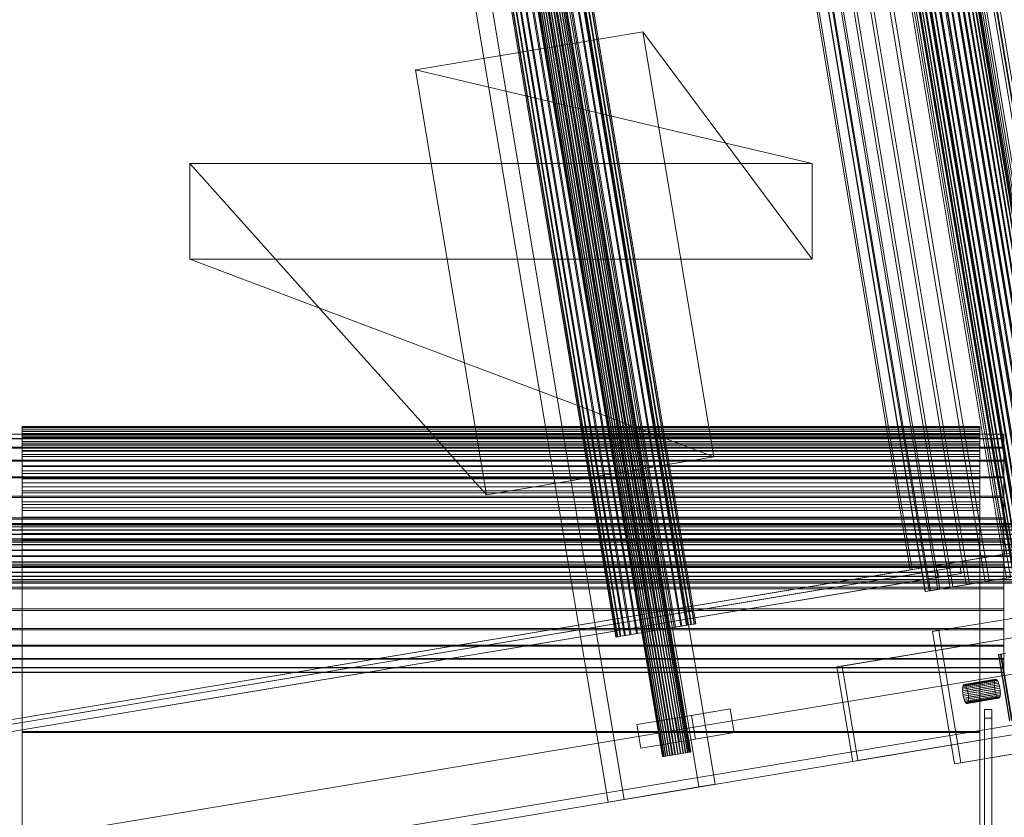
# Model space of a CAD drawing. Header units: millimetres. Extents: x -2233 to 61924, y -68080 to 6847.
# Tile 647 of 656: x 27299 to 27710, y -16310 to -15977. Entities that reach past the tile are written whole.
import ezdxf

# ---------------------------------------------------------------- set-up
doc = ezdxf.new("R2010")
doc.units = ezdxf.units.MM
for name, color, linetype, lineweight in [('superior_C09', 7, 'Continuous', 0), ('superior_C09-C10', 7, 'Continuous', 0), ('superior_C10', 7, 'Continuous', 0)]:
    doc.layers.add(name, color=color, linetype=linetype, lineweight=lineweight)

msp = doc.modelspace()

# ---------------------------------------------------------------- linework, layer by layer
at = {"layer": 'superior_C09'}
for p, q in [((27300, -16147.651), (27300, -16147.018)), ((27300, -16147.018), (27300, -16150.017)), ((27700, -16147.018), (27300, -16147.018)), ((27300, -16147.018), (27300, -16147.291)), ((27300, -16147.291), (27300, -16150.275)), ((27700, -16147.291), (27300, -16147.291)), ((27300, -16147.291), (27300, -16148.466)), ((27300, -16149.18), (27300, -16147.651)), ((27300, -16147.651), (27300, -16150.614)), ((27700, -16147.651), (27300, -16147.651)), ((27700, -16150.017), (27700, -16147.018)), ((27700, -16147.018), (27700, -16147.651)), ((27700, -16147.291), (27700, -16147.018)), ((27700, -16150.275), (27700, -16147.291)), ((27700, -16148.466), (27700, -16147.291)), ((27700, -16150.614), (27700, -16147.651)), ((27700, -16147.651), (27700, -16149.18)), ((27710, -16150.209), (27290, -16150.209)), ((27290, -16150.275), (27710, -16150.275)), ((27710, -16152.057), (27290, -16152.057)), ((27710, -16152.251), (27290, -16152.251)), ((27300, -16148.466), (27300, -16151.383)), ((27700, -16148.466), (27300, -16148.466)), ((27300, -16148.466), (27300, -16150.523)), ((27300, -16151.579), (27300, -16149.18)), ((27300, -16149.18), (27300, -16152.057)), ((27700, -16149.18), (27300, -16149.18)), ((27300, -16150.017), (27300, -16150.614)), ((27300, -16150.017), (27700, -16150.017)), ((27300, -16150.275), (27300, -16150.017)), ((27300, -16150.275), (27700, -16150.275)), ((27300, -16151.383), (27300, -16150.275)), ((27300, -16150.523), (27300, -16153.324)), ((27700, -16150.523), (27300, -16150.523)), ((27300, -16150.523), (27300, -16153.427)), ((27300, -16150.614), (27300, -16152.057)), ((27300, -16150.614), (27700, -16150.614)), ((27300, -16151.383), (27700, -16151.383)), ((27300, -16153.324), (27300, -16151.383)), ((27300, -16154.806), (27300, -16151.579)), ((27300, -16151.579), (27300, -16154.32)), ((27700, -16151.579), (27300, -16151.579)), ((27300, -16152.057), (27300, -16154.32)), ((27300, -16152.057), (27700, -16152.057)), ((27700, -16151.383), (27700, -16148.466)), ((27700, -16150.523), (27700, -16148.466)), ((27700, -16152.057), (27700, -16149.18)), ((27700, -16149.18), (27700, -16151.579)), ((27700, -16150.614), (27700, -16150.017)), ((27700, -16150.017), (27700, -16150.275)), ((27700, -16150.275), (27700, -16151.383)), ((27700, -16153.324), (27700, -16150.523)), ((27700, -16153.427), (27700, -16150.523)), ((27700, -16152.057), (27700, -16150.614)), ((27700, -16151.383), (27700, -16153.324)), ((27700, -16154.32), (27700, -16151.579)), ((27700, -16151.579), (27700, -16154.806)), ((27700, -16154.32), (27700, -16152.057)), ((27710, -16150.209), (27710, -16152.057)), ((27710, -16150.275), (27710, -16150.209)), ((27710, -16152.251), (27710, -16150.275)), ((27710, -16152.057), (27710, -16155.747)), ((27710, -16156.063), (27710, -16152.251)), ((27710, -16155.747), (27290, -16155.747)), ((27710, -16156.063), (27290, -16156.063)), ((27300, -16153.324), (27700, -16153.324)), ((27300, -16156.063), (27300, -16153.324)), ((27300, -16153.427), (27300, -16156.063)), ((27700, -16153.427), (27300, -16153.427)), ((27300, -16153.427), (27300, -16157.127)), ((27300, -16154.32), (27300, -16157.364)), ((27300, -16154.32), (27700, -16154.32)), ((27300, -16158.806), (27300, -16154.806)), ((27300, -16154.806), (27300, -16157.364)), ((27700, -16154.806), (27300, -16154.806)), ((27300, -16156.063), (27700, -16156.063)), ((27300, -16159.554), (27300, -16156.063)), ((27700, -16153.324), (27700, -16156.063)), ((27700, -16156.063), (27700, -16153.427)), ((27700, -16157.127), (27700, -16153.427)), ((27700, -16157.364), (27700, -16154.32)), ((27700, -16157.364), (27700, -16154.806)), ((27700, -16154.806), (27700, -16158.806)), ((27700, -16156.063), (27700, -16159.554)), ((27710, -16155.747), (27710, -16161.138)), ((27710, -16161.563), (27710, -16156.063)), ((27300, -16157.127), (27300, -16159.554)), ((27700, -16157.127), (27300, -16157.127)), ((27300, -16157.127), (27300, -16161.561)), ((27300, -16157.364), (27300, -16161.138)), ((27300, -16157.364), (27700, -16157.364)), ((27300, -16163.511), (27300, -16158.806)), ((27300, -16158.806), (27300, -16161.138)), ((27700, -16158.806), (27300, -16158.806)), ((27300, -16159.554), (27700, -16159.554)), ((27300, -16163.737), (27300, -16159.554)), ((27700, -16159.554), (27700, -16157.127)), ((27700, -16161.561), (27700, -16157.127)), ((27700, -16161.138), (27700, -16157.364)), ((27700, -16161.138), (27700, -16158.806)), ((27700, -16158.806), (27700, -16163.511)), ((27700, -16159.554), (27700, -16163.737)), ((27710, -16161.138), (27290, -16161.138)), ((27710, -16161.563), (27290, -16161.563)), ((27300, -16161.138), (27300, -16165.577)), ((27300, -16161.138), (27700, -16161.138)), ((27300, -16161.561), (27300, -16163.737)), ((27700, -16161.561), (27300, -16161.561)), ((27300, -16161.561), (27300, -16166.652)), ((27300, -16168.841), (27300, -16163.511)), ((27300, -16163.511), (27300, -16165.577)), ((27700, -16163.511), (27300, -16163.511)), ((27300, -16163.737), (27700, -16163.737)), ((27300, -16168.54), (27300, -16163.737)), ((27700, -16165.577), (27700, -16161.138)), ((27700, -16163.737), (27700, -16161.561)), ((27700, -16166.652), (27700, -16161.561)), ((27700, -16165.577), (27700, -16163.511)), ((27700, -16163.511), (27700, -16168.841)), ((27700, -16163.737), (27700, -16168.54)), ((27710, -16161.138), (27710, -16168.022)), ((27710, -16168.54), (27710, -16161.563)), ((27710, -16168.022), (27290, -16168.022)), ((27710, -16168.54), (27290, -16168.54)), ((27300, -16165.577), (27300, -16170.604)), ((27300, -16165.577), (27700, -16165.577)), ((27300, -16166.652), (27300, -16168.54)), ((27700, -16166.652), (27300, -16166.652)), ((27300, -16166.652), (27300, -16172.315)), ((27300, -16168.54), (27700, -16168.54)), ((27300, -16173.882), (27300, -16168.54)), ((27300, -16174.703), (27300, -16168.841)), ((27300, -16168.841), (27300, -16170.604)), ((27700, -16168.841), (27300, -16168.841)), ((27700, -16170.604), (27700, -16165.577)), ((27700, -16168.54), (27700, -16166.652)), ((27700, -16172.315), (27700, -16166.652)), ((27700, -16168.54), (27700, -16173.882)), ((27700, -16170.604), (27700, -16168.841)), ((27700, -16168.841), (27700, -16174.703)), ((27710, -16168.022), (27710, -16176.135)), ((27710, -16176.726), (27710, -16168.54)), ((27300, -16170.604), (27300, -16176.135)), ((27300, -16170.604), (27700, -16170.604)), ((27300, -16172.315), (27300, -16173.882)), ((27700, -16172.315), (27300, -16172.315)), ((27300, -16172.315), (27300, -16178.451)), ((27700, -16176.135), (27700, -16170.604)), ((27700, -16173.882), (27700, -16172.315)), ((27700, -16178.451), (27700, -16172.315)), ((27710, -16176.135), (27290, -16176.135)), ((27710, -16176.726), (27290, -16176.726)), ((27300, -16173.882), (27700, -16173.882)), ((27300, -16179.67), (27300, -16173.882)), ((27300, -16180.999), (27300, -16174.703)), ((27300, -16174.703), (27300, -16176.135)), ((27700, -16174.703), (27300, -16174.703)), ((27300, -16176.135), (27300, -16182.074)), ((27300, -16176.135), (27700, -16176.135)), ((27700, -16173.882), (27700, -16179.67)), ((27700, -16176.135), (27700, -16174.703)), ((27700, -16174.703), (27700, -16180.999)), ((27700, -16182.074), (27700, -16176.135)), ((27710, -16176.135), (27710, -16185.165)), ((27710, -16185.807), (27710, -16176.726)), ((27300, -16178.451), (27300, -16179.67)), ((27700, -16178.451), (27300, -16178.451)), ((27300, -16178.451), (27300, -16184.955)), ((27300, -16179.67), (27700, -16179.67)), ((27300, -16185.807), (27300, -16179.67)), ((27300, -16187.619), (27300, -16180.999)), ((27300, -16180.999), (27300, -16182.074)), ((27700, -16180.999), (27300, -16180.999)), ((27700, -16179.67), (27700, -16178.451)), ((27700, -16184.955), (27700, -16178.451)), ((27700, -16179.67), (27700, -16185.807)), ((27700, -16182.074), (27700, -16180.999)), ((27700, -16180.999), (27700, -16187.619)), ((27710, -16185.165), (27290, -16185.165)), ((27300, -16182.074), (27300, -16188.32)), ((27300, -16182.074), (27700, -16182.074)), ((27300, -16184.955), (27300, -16185.807)), ((27700, -16184.955), (27300, -16184.955)), ((27300, -16184.955), (27300, -16191.717)), ((27700, -16188.32), (27700, -16182.074)), ((27700, -16185.807), (27700, -16184.955)), ((27700, -16191.717), (27700, -16184.955)), ((27710, -16185.165), (27710, -16194.766)), ((27805, -16187.552), (27195, -16187.552)), ((27195, -16187.569), (27805, -16187.569)), ((27805, -16188.014), (27195, -16188.014)), ((27805, -16188.063), (27195, -16188.063)), ((27805, -16188.937), (27195, -16188.937)), ((27805, -16189.016), (27195, -16189.016)), ((27710, -16185.807), (27290, -16185.807)), ((27300, -16185.807), (27700, -16185.807)), ((27300, -16192.186), (27300, -16185.807)), ((27300, -16194.452), (27300, -16187.619)), ((27300, -16187.619), (27300, -16188.32)), ((27700, -16187.619), (27300, -16187.619)), ((27300, -16188.32), (27300, -16194.766)), ((27300, -16188.32), (27700, -16188.32)), ((27700, -16185.807), (27700, -16192.186)), ((27700, -16188.32), (27700, -16187.619)), ((27700, -16187.619), (27700, -16194.452)), ((27700, -16194.766), (27700, -16188.32)), ((27710, -16195.433), (27710, -16185.807)), ((27805, -16190.284), (27195, -16190.284)), ((27805, -16190.391), (27195, -16190.391)), ((27805, -16192.006), (27195, -16192.006)), ((27805, -16192.135), (27195, -16192.135)), ((27300, -16191.717), (27300, -16192.186)), ((27700, -16191.717), (27300, -16191.717)), ((27300, -16191.717), (27300, -16198.621)), ((27300, -16192.186), (27700, -16192.186)), ((27300, -16198.699), (27300, -16192.186)), ((27700, -16192.186), (27700, -16191.717)), ((27700, -16198.621), (27700, -16191.717)), ((27700, -16192.186), (27700, -16198.699)), ((27805, -16194.034), (27195, -16194.034)), ((27805, -16194.182), (27195, -16194.182)), ((27805, -16196.291), (27195, -16196.291)), ((27805, -16196.452), (27195, -16196.452)), ((27710, -16194.766), (27290, -16194.766)), ((27710, -16195.433), (27290, -16195.433)), ((27300, -18094.452), (27300, -16194.452)), ((27300, -16194.452), (27700, -16194.452)), ((27300, -16194.452), (27300, -16194.766)), ((27700, -16194.766), (27300, -16194.766)), ((27300, -16194.766), (27300, -18094.766)), ((27700, -16194.452), (27700, -18094.452)), ((27700, -16194.452), (27700, -16194.766)), ((27700, -18094.766), (27700, -16194.766)), ((27710, -16194.766), (27710, -16204.567)), ((27710, -16205.234), (27710, -16195.433)), ((27805, -16198.691), (27195, -16198.691)), ((27805, -16198.858), (27195, -16198.858)), ((27805, -16201.142), (27195, -16201.142)), ((27805, -16201.309), (27195, -16201.309)), ((27300, -16198.621), (27300, -16198.699)), ((27700, -16198.621), (27300, -16198.621)), ((27300, -16198.621), (27300, -16205.548)), ((27300, -16198.699), (27700, -16198.699)), ((27300, -16205.234), (27300, -16198.699)), ((27700, -16198.699), (27700, -16198.621)), ((27700, -16205.548), (27700, -16198.621)), ((27700, -16198.699), (27700, -16205.234)), ((27805, -16203.548), (27195, -16203.548)), ((27805, -16203.709), (27195, -16203.709)), ((27805, -16205.818), (27195, -16205.818)), ((27805, -16205.966), (27195, -16205.966)), ((27710, -16204.567), (27290, -16204.567)), ((27710, -16205.234), (27290, -16205.234)), ((27300, -18105.234), (27300, -16205.234)), ((27300, -16205.234), (27700, -16205.234)), ((27300, -16205.234), (27300, -16205.548)), ((27700, -16205.548), (27300, -16205.548)), ((27300, -16205.548), (27300, -18105.548)), ((27700, -16205.234), (27700, -18105.234)), ((27700, -16205.234), (27700, -16205.548)), ((27700, -18105.548), (27700, -16205.548)), ((27710, -16204.567), (27710, -16214.193)), ((27710, -16214.835), (27710, -16205.234)), ((27805, -16207.865), (27195, -16207.865)), ((27805, -16207.994), (27195, -16207.994)), ((27805, -16209.609), (27195, -16209.609)), ((27805, -16209.716), (27195, -16209.716)), ((27805, -16210.984), (27195, -16210.984)), ((27805, -16211.063), (27195, -16211.063)), ((27805, -16211.937), (27195, -16211.937)), ((27805, -16211.986), (27195, -16211.986)), ((27805, -16212.431), (27195, -16212.431)), ((27805, -16212.448), (27195, -16212.448)), ((27710, -16214.193), (27290, -16214.193)), ((27710, -16214.193), (27710, -16223.274)), ((27710, -16214.835), (27290, -16214.835)), ((27710, -16223.865), (27710, -16214.835)), ((27710, -16223.274), (27290, -16223.274)), ((27710, -16223.865), (27290, -16223.865)), ((27710, -16223.274), (27710, -16231.46)), ((27710, -16231.978), (27710, -16223.865)), ((27710, -16231.46), (27290, -16231.46)), ((27710, -16231.978), (27290, -16231.978)), ((27710, -16231.46), (27710, -16238.437)), ((27710, -16238.862), (27710, -16231.978)), ((27710, -16238.437), (27290, -16238.437)), ((27710, -16238.862), (27290, -16238.862)), ((27710, -16238.437), (27710, -16243.937)), ((27710, -16244.253), (27710, -16238.862)), ((27710, -16243.937), (27290, -16243.937)), ((27710, -16244.253), (27290, -16244.253)), ((27710, -16243.937), (27710, -16247.749)), ((27710, -16247.943), (27710, -16244.253)), ((27710, -16247.749), (27290, -16247.749)), ((27710, -16247.943), (27290, -16247.943)), ((27710, -16249.725), (27290, -16249.725)), ((27710, -16249.791), (27290, -16249.791)), ((27710, -16247.749), (27710, -16249.725)), ((27710, -16249.791), (27710, -16247.943)), ((27710, -16249.725), (27710, -16249.791)), ((27702, -18045.878), (27702, -16265.219)), ((27702, -16265.219), (27705, -16265.219)), ((27702, -16265.219), (27702, -16268.883)), ((27705, -16265.219), (27705, -18045.878)), ((27705, -16265.219), (27705, -16268.883)), ((27705, -16268.883), (27702, -16268.883)), ((27702, -16268.883), (27702, -18049.542)), ((27705, -18049.542), (27705, -16268.883)), ((27300, -18035.305), (27300, -16274.536)), ((27300, -16274.536), (27700, -16274.536)), ((27300, -16274.536), (27300, -16274.85)), ((27700, -16274.85), (27300, -16274.85)), ((27300, -16274.85), (27300, -18035.619)), ((27700, -16274.536), (27700, -18035.305)), ((27700, -16274.536), (27700, -16274.85)), ((27700, -18035.619), (27700, -16274.85))]:
    msp.add_line(p, q, dxfattribs=at)
at = {"layer": 'superior_C09-C10'}
for p, q in [((27559.261, -15982.215), (27464.361, -15998.032)), ((27630, -16077.127), (27559.261, -15982.215)), ((27588.853, -16159.766), (27559.261, -15982.215)), ((27464.361, -15998.032), (27630, -16037.127)), ((27464.361, -15998.032), (27493.953, -16175.583)), ((27493.953, -16175.583), (27370, -16037.127)), ((27370, -16037.127), (27630, -16037.127)), ((27370, -16077.127), (27370, -16037.127)), ((27630, -16037.127), (27630, -16077.127)), ((27588.853, -16159.766), (27370, -16077.127)), ((27630, -16077.127), (27370, -16077.127)), ((27493.953, -16175.583), (27588.853, -16159.766))]:
    msp.add_line(p, q, dxfattribs=at)
at = {"layer": 'superior_C10'}
for p, q in [((27656.645, -15798.708), (27740.489, -16301.769)), ((27657.095, -15798.633), (27740.938, -16301.694)), ((27659.062, -15798.306), (27742.905, -16301.367)), ((27659.511, -15798.231), (27743.355, -16301.292)), ((27661.441, -15797.909), (27745.284, -16300.97)), ((27661.873, -15797.837), (27745.717, -16300.898)), ((27663.69, -15797.534), (27747.534, -16300.595)), ((27664.089, -15797.468), (27747.932, -16300.529)), ((27665.724, -15797.195), (27749.568, -16300.256)), ((27666.074, -15797.137), (27749.917, -16300.198)), ((27667.465, -15796.905), (27751.308, -16299.966)), ((27667.751, -15796.857), (27751.595, -16299.918)), ((27668.844, -15796.675), (27752.687, -16299.736)), ((27669.057, -15796.64), (27752.9, -16299.701)), ((27669.81, -15796.514), (27753.653, -16299.575)), ((27669.941, -15796.492), (27753.784, -16299.553)), ((27670.325, -15796.428), (27754.168, -16299.489)), ((27670.369, -15796.421), (27754.212, -16299.482)), ((27645.788, -15800.518), (27729.631, -16303.579)), ((27645.832, -15800.511), (27729.675, -16303.572)), ((27730.059, -16303.508), (27646.216, -15800.447)), ((27646.347, -15800.425), (27730.19, -16303.486)), ((27647.1, -15800.299), (27730.943, -16303.36)), ((27647.313, -15800.264), (27731.156, -16303.325)), ((27648.405, -15800.082), (27732.249, -16303.143)), ((27648.692, -15800.034), (27732.535, -16303.095)), ((27650.083, -15799.802), (27733.926, -16302.863)), ((27650.432, -15799.744), (27734.276, -16302.805)), ((27652.068, -15799.471), (27735.911, -16302.532)), ((27652.466, -15799.405), (27736.31, -16302.466)), ((27654.283, -15799.102), (27738.127, -16302.163)), ((27654.716, -15799.03), (27738.559, -16302.091)), ((27508.705, -15853.779), (27582.685, -16297.656)), ((27589.409, -16296.535), (27515.43, -15852.658)), ((27544.724, -16303.983), (27470.745, -15860.106)), ((27477.47, -15858.985), (27551.449, -16302.862)), ((27509.927, -15868.782), (27578.974, -16283.068)), ((27509.99, -15868.772), (27579.037, -16283.057)), ((27510.174, -15868.741), (27579.221, -16283.026)), ((27510.195, -15868.737), (27579.243, -16283.023)), ((27498.396, -15870.704), (27567.444, -16284.989)), ((27498.417, -15870.7), (27567.465, -16284.986)), ((27567.649, -16284.955), (27498.601, -15870.67)), ((27498.664, -15870.659), (27567.712, -16284.945)), ((27499.026, -15870.599), (27568.073, -16284.884)), ((27499.128, -15870.582), (27568.176, -16284.867)), ((27499.653, -15870.495), (27568.7, -16284.78)), ((27499.79, -15870.472), (27568.838, -16284.757)), ((27500.458, -15870.36), (27569.505, -16284.646)), ((27500.625, -15870.332), (27569.673, -16284.618)), ((27501.41, -15870.202), (27570.458, -16284.487)), ((27501.602, -15870.17), (27570.649, -16284.455)), ((27502.474, -15870.024), (27571.522, -16284.31)), ((27502.682, -15869.99), (27571.729, -16284.275)), ((27503.608, -15869.835), (27572.655, -16284.121)), ((27503.823, -15869.799), (27572.871, -16284.085)), ((27504.768, -15869.642), (27573.815, -16283.927)), ((27504.983, -15869.606), (27574.031, -16283.892)), ((27505.909, -15869.452), (27574.957, -16283.737)), ((27506.117, -15869.417), (27575.165, -16283.703)), ((27506.989, -15869.272), (27576.037, -16283.557)), ((27507.181, -15869.24), (27576.228, -16283.525)), ((27507.966, -15869.109), (27577.013, -16283.394)), ((27508.133, -15869.081), (27577.181, -16283.367)), ((27508.801, -15868.97), (27577.849, -16283.255)), ((27508.939, -15868.947), (27577.986, -16283.232)), ((27509.463, -15868.859), (27578.511, -16283.145)), ((27509.565, -15868.842), (27578.613, -16283.128)), ((27667.964, -15893.132), (27720.571, -16208.778)), ((27669.762, -15892.833), (27722.37, -16208.479)), ((27677.63, -15891.521), (27730.238, -16207.167)), ((27679.429, -15891.222), (27732.036, -16206.868)), ((27687.146, -15889.935), (27739.753, -16205.581)), ((27688.875, -15889.647), (27741.483, -16205.293)), ((27641.715, -15897.507), (27694.323, -16213.153)), ((27643.112, -15897.274), (27695.72, -16212.92)), ((27649.654, -15896.184), (27702.262, -16211.83)), ((27651.248, -15895.918), (27703.856, -16211.564)), ((27658.517, -15894.707), (27711.125, -16210.353)), ((27660.247, -15894.419), (27712.854, -16210.065)), ((27624.534, -15900.371), (27677.141, -16216.017)), ((27624.711, -15900.341), (27677.318, -16215.987)), ((27678.853, -16215.731), (27626.246, -15900.085)), ((27626.77, -15899.998), (27679.378, -16215.644)), ((27629.781, -15899.496), (27682.389, -16215.142)), ((27630.633, -15899.354), (27683.241, -16215)), ((27635.005, -15898.626), (27687.612, -16214.272)), ((27636.151, -15898.434), (27688.759, -16214.081)), ((27730.392, -16197.004), (27681.073, -15901.085)), ((27681.417, -15901.028), (27730.736, -16196.946)), ((27736.737, -16195.946), (27687.418, -15900.028)), ((27688.142, -15899.907), (27737.462, -16195.825)), ((27688.79, -15899.799), (27738.109, -16195.717)), ((27738.916, -16195.583), (27689.597, -15899.665)), ((27742.875, -16194.923), (27693.556, -15899.005)), ((27694.649, -15898.823), (27743.968, -16194.741)), ((27744.188, -16194.704), (27694.868, -15898.786)), ((27696.04, -15898.591), (27745.36, -16194.509)), ((27661.084, -15904.417), (27710.403, -16200.335)), ((27711.21, -16200.201), (27661.891, -15904.283)), ((27667.771, -15903.302), (27717.09, -16199.221)), ((27717.519, -16199.149), (27668.199, -15903.231)), ((27674.587, -15902.166), (27723.907, -16198.085)), ((27723.95, -16198.077), (27674.63, -15902.159)), ((27621.552, -15911.006), (27670.872, -16206.924)), ((27671.679, -16206.789), (27622.359, -15910.871)), ((27510.977, -15921.831), (27562.763, -16232.545)), ((27511.589, -15921.729), (27563.375, -16232.443)), ((27514.264, -15921.283), (27566.05, -16231.998)), ((27514.876, -15921.182), (27566.661, -16231.896)), ((27517.499, -15920.744), (27569.285, -16231.458)), ((27518.087, -15920.646), (27569.873, -16231.36)), ((27520.559, -15920.234), (27572.345, -16230.948)), ((27521.101, -15920.144), (27572.886, -16230.858)), ((27523.325, -15919.773), (27575.111, -16230.487)), ((27523.8, -15919.694), (27575.586, -16230.408)), ((27525.692, -15919.379), (27577.477, -16230.093)), ((27526.082, -15919.314), (27577.867, -16230.028)), ((27527.568, -15919.066), (27579.354, -16229.78)), ((27527.857, -15919.018), (27579.643, -16229.732)), ((27528.881, -15918.847), (27580.667, -16229.561)), ((27529.06, -15918.818), (27580.845, -16229.532)), ((27529.582, -15918.731), (27581.367, -16229.445)), ((27529.642, -15918.721), (27581.427, -16229.435)), ((27496.211, -15924.292), (27547.997, -16235.006)), ((27496.271, -15924.282), (27548.057, -16234.996)), ((27548.579, -16234.909), (27496.793, -15924.195)), ((27496.972, -15924.166), (27548.757, -16234.88)), ((27497.995, -15923.995), (27549.781, -16234.709)), ((27498.285, -15923.947), (27550.071, -16234.661)), ((27499.771, -15923.699), (27551.557, -16234.413)), ((27500.161, -15923.634), (27551.947, -16234.348)), ((27502.053, -15923.319), (27553.839, -16234.033)), ((27502.528, -15923.24), (27554.313, -16233.954)), ((27504.752, -15922.869), (27556.538, -16233.583)), ((27505.294, -15922.778), (27557.08, -16233.493)), ((27507.766, -15922.367), (27559.551, -16233.081)), ((27508.354, -15922.269), (27560.139, -16232.983)), ((27738.109, -16195.717), (19038.109, -17645.717)), ((19038.916, -17645.583), (27738.916, -16195.583)), ((27710.403, -16200.335), (19010.403, -17650.335)), ((19011.21, -17650.201), (27711.21, -16200.201)), ((27691.72, -16205.477), (19105.6, -17636.497)), ((27691.72, -16205.477), (27682.305, -16207.046)), ((27692.213, -16208.436), (27691.72, -16205.477)), ((19096.186, -17638.066), (27682.305, -16207.046)), ((27682.798, -16210.005), (19096.679, -17641.025)), ((27670.872, -16206.924), (19103.733, -17634.78)), ((19104.54, -17634.646), (27671.679, -16206.789)), ((19106.094, -17639.456), (27692.213, -16208.436)), ((27670.872, -16206.924), (27671.679, -16206.789)), ((27682.305, -16207.046), (27682.798, -16210.005)), ((27682.798, -16210.005), (27692.213, -16208.436)), ((27712.854, -16210.065), (27703.856, -16211.564)), ((27688.759, -16214.081), (27683.241, -16215)), ((27687.612, -16214.272), (27694.323, -16213.153)), ((27695.72, -16212.92), (27688.759, -16214.081)), ((27694.323, -16213.153), (27702.262, -16211.83)), ((27703.856, -16211.564), (27695.72, -16212.92)), ((27702.262, -16211.83), (27711.125, -16210.353)), ((27677.141, -16216.017), (27678.853, -16215.731)), ((27677.318, -16215.987), (27677.141, -16216.017)), ((27679.378, -16215.644), (27677.318, -16215.987)), ((27678.853, -16215.731), (27682.389, -16215.142)), ((27683.241, -16215), (27679.378, -16215.644)), ((27682.389, -16215.142), (27687.612, -16214.272)), ((27768.307, -16218.057), (27682.896, -16232.292)), ((27640.333, -16247.496), (27801.665, -16220.608)), ((27803.817, -16220.249), (27642.485, -16247.138)), ((27680.206, -16232.74), (27765.617, -16218.505)), ((27572.345, -16230.948), (27575.111, -16230.487)), ((27575.586, -16230.408), (27572.886, -16230.858)), ((27575.111, -16230.487), (27577.477, -16230.093)), ((27577.867, -16230.028), (27575.586, -16230.408)), ((27577.477, -16230.093), (27579.354, -16229.78)), ((27579.643, -16229.732), (27577.867, -16230.028)), ((27579.354, -16229.78), (27580.667, -16229.561)), ((27580.845, -16229.532), (27579.643, -16229.732)), ((27580.667, -16229.561), (27581.367, -16229.445)), ((27581.427, -16229.435), (27580.845, -16229.532)), ((27581.367, -16229.445), (27581.427, -16229.435)), ((27548.579, -16234.909), (27549.781, -16234.709)), ((27550.071, -16234.661), (27548.757, -16234.88)), ((27549.781, -16234.709), (27551.557, -16234.413)), ((27551.947, -16234.348), (27550.071, -16234.661)), ((27551.557, -16234.413), (27553.839, -16234.033)), ((27554.313, -16233.954), (27551.947, -16234.348)), ((27553.839, -16234.033), (27556.538, -16233.583)), ((27557.08, -16233.493), (27554.313, -16233.954)), ((27556.538, -16233.583), (27559.551, -16233.081)), ((27560.139, -16232.983), (27557.08, -16233.493)), ((27559.551, -16233.081), (27562.763, -16232.545)), ((27563.375, -16232.443), (27560.139, -16232.983)), ((27562.763, -16232.545), (27566.05, -16231.998)), ((27566.661, -16231.896), (27563.375, -16232.443)), ((27566.05, -16231.998), (27569.285, -16231.458)), ((27569.873, -16231.36), (27566.661, -16231.896)), ((27569.285, -16231.458), (27572.345, -16230.948)), ((27572.886, -16230.858), (27569.873, -16231.36)), ((27680.206, -16232.74), (27682.896, -16232.292)), ((27689.413, -16287.978), (27680.206, -16232.74)), ((27682.896, -16232.292), (27692.103, -16287.53)), ((18961.069, -17709.247), (27793.93, -16237.104)), ((27795.544, -16236.835), (18962.683, -17708.978)), ((27547.997, -16235.006), (27548.579, -16234.909)), ((27548.057, -16234.996), (27547.997, -16235.006)), ((27548.757, -16234.88), (27548.057, -16234.996)), ((18934.17, -17713.73), (27767.031, -16241.587)), ((27768.645, -16241.318), (18935.784, -17713.461)), ((27708.624, -16242.197), (27707.802, -16242.334)), ((27707.802, -16242.334), (27707.887, -16242.32)), ((27707.802, -16242.334), (27712.405, -16269.953)), ((27707.887, -16242.32), (27708.876, -16242.155)), ((27707.887, -16242.32), (27712.49, -16269.939)), ((27710.321, -16241.914), (27708.624, -16242.197)), ((27713.227, -16269.816), (27708.624, -16242.197)), ((27708.876, -16242.155), (27710.73, -16241.846)), ((27708.876, -16242.155), (27713.479, -16269.774)), ((27640.333, -16247.496), (27642.485, -16247.138)), ((27646.909, -16286.952), (27640.333, -16247.496)), ((27642.485, -16247.138), (27649.061, -16286.593)), ((27706.042, -16254.568), (27692.756, -16256.782)), ((27706.056, -16255.267), (27692.77, -16257.481)), ((27706.076, -16253.948), (27692.79, -16256.162)), ((27706.157, -16253.43), (27692.871, -16255.644)), ((27692.996, -16255.249), (27692.871, -16255.644)), ((27706.282, -16253.034), (27692.996, -16255.249)), ((27693.161, -16254.99), (27692.996, -16255.249)), ((27706.447, -16252.776), (27693.161, -16254.99)), ((27693.358, -16254.88), (27693.161, -16254.99)), ((27706.644, -16252.665), (27693.358, -16254.88)), ((27693.581, -16254.92), (27693.358, -16254.88)), ((27706.867, -16252.706), (27693.581, -16254.92)), ((27693.82, -16255.111), (27693.581, -16254.92)), ((27707.106, -16252.897), (27693.82, -16255.111)), ((27694.067, -16255.445), (27693.82, -16255.111)), ((27707.353, -16253.231), (27694.067, -16255.445)), ((27707.598, -16253.694), (27694.311, -16255.908)), ((27707.831, -16254.27), (27694.545, -16256.484)), ((27708.044, -16254.935), (27694.758, -16257.15)), ((27706.042, -16254.568), (27706.076, -16253.948)), ((27706.056, -16255.267), (27706.042, -16254.568)), ((27706.118, -16256.017), (27706.056, -16255.267)), ((27706.076, -16253.948), (27706.157, -16253.43)), ((27706.157, -16253.43), (27706.282, -16253.034)), ((27706.282, -16253.034), (27706.447, -16252.776)), ((27706.447, -16252.776), (27706.644, -16252.665)), ((27706.644, -16252.665), (27706.867, -16252.706)), ((27706.867, -16252.706), (27707.106, -16252.897)), ((27707.106, -16252.897), (27707.353, -16253.231)), ((27707.353, -16253.231), (27707.598, -16253.694)), ((27707.598, -16253.694), (27707.831, -16254.27)), ((27707.831, -16254.27), (27708.044, -16254.935)), ((27708.044, -16254.935), (27708.229, -16255.665)), ((27798.997, -16257.549), (18966.136, -17729.692)), ((27692.79, -16256.162), (27692.756, -16256.782)), ((27692.756, -16256.782), (27692.77, -16257.481)), ((27692.77, -16257.481), (27692.832, -16258.231)), ((27692.871, -16255.644), (27692.79, -16256.162)), ((27706.118, -16256.017), (27692.832, -16258.231)), ((27692.832, -16258.231), (27692.94, -16259.004)), ((27706.226, -16256.79), (27692.94, -16259.004)), ((27692.94, -16259.004), (27693.089, -16259.771)), ((27706.375, -16257.556), (27693.089, -16259.771)), ((27706.559, -16258.286), (27693.273, -16260.501)), ((27706.772, -16258.952), (27693.486, -16261.166)), ((27694.311, -16255.908), (27694.067, -16255.445)), ((27694.545, -16256.484), (27694.311, -16255.908)), ((27694.758, -16257.15), (27694.545, -16256.484)), ((27694.943, -16257.879), (27694.758, -16257.15)), ((27708.229, -16255.665), (27694.943, -16257.879)), ((27695.092, -16258.646), (27694.943, -16257.879)), ((27708.378, -16256.431), (27695.092, -16258.646)), ((27695.199, -16259.419), (27695.092, -16258.646)), ((27708.485, -16257.205), (27695.199, -16259.419)), ((27695.261, -16260.169), (27695.199, -16259.419)), ((27708.528, -16259.274), (27695.241, -16261.488)), ((27708.547, -16257.955), (27695.261, -16260.169)), ((27708.562, -16258.654), (27695.276, -16260.868)), ((27706.226, -16256.79), (27706.118, -16256.017)), ((27706.375, -16257.556), (27706.226, -16256.79)), ((27706.559, -16258.286), (27706.375, -16257.556)), ((27706.772, -16258.952), (27706.559, -16258.286)), ((27707.006, -16259.528), (27706.772, -16258.952)), ((27708.229, -16255.665), (27708.378, -16256.431)), ((27708.378, -16256.431), (27708.485, -16257.205)), ((27708.528, -16259.274), (27708.446, -16259.792)), ((27708.485, -16257.205), (27708.547, -16257.955)), ((27708.562, -16258.654), (27708.528, -16259.274)), ((27708.547, -16257.955), (27708.562, -16258.654)), ((18937.622, -17734.445), (27770.484, -16262.301)), ((27798.04, -16261.764), (18965.179, -17733.907)), ((18966.793, -17733.638), (27799.654, -16261.495)), ((27808.241, -16260.063), (27646.909, -16286.952)), ((27649.061, -16286.593), (27810.393, -16259.705)), ((27693.089, -16259.771), (27693.273, -16260.501)), ((27693.273, -16260.501), (27693.486, -16261.166)), ((27693.486, -16261.166), (27693.72, -16261.742)), ((27707.006, -16259.528), (27693.72, -16261.742)), ((27693.72, -16261.742), (27693.965, -16262.205)), ((27707.251, -16259.991), (27693.965, -16262.205)), ((27693.965, -16262.205), (27694.211, -16262.539)), ((27707.498, -16260.325), (27694.211, -16262.539)), ((27694.211, -16262.539), (27694.451, -16262.73)), ((27707.737, -16260.516), (27694.451, -16262.73)), ((27694.451, -16262.73), (27694.673, -16262.771)), ((27694.673, -16262.771), (27707.959, -16260.556)), ((27694.673, -16262.771), (27694.87, -16262.66)), ((27708.157, -16260.446), (27694.87, -16262.66)), ((27694.87, -16262.66), (27695.035, -16262.402)), ((27708.321, -16260.187), (27695.035, -16262.402)), ((27695.035, -16262.402), (27695.16, -16262.006)), ((27708.446, -16259.792), (27695.16, -16262.006)), ((27695.16, -16262.006), (27695.241, -16261.488)), ((27695.241, -16261.488), (27695.276, -16260.868)), ((27695.276, -16260.868), (27695.261, -16260.169)), ((27707.251, -16259.991), (27707.006, -16259.528)), ((27707.498, -16260.325), (27707.251, -16259.991)), ((27707.737, -16260.516), (27707.498, -16260.325)), ((27707.959, -16260.556), (27707.737, -16260.516)), ((27708.157, -16260.446), (27707.959, -16260.556)), ((27708.321, -16260.187), (27708.157, -16260.446)), ((27708.446, -16259.792), (27708.321, -16260.187)), ((27771.141, -16266.247), (18938.28, -17738.39)), ((18939.894, -17738.121), (27772.755, -16265.978)), ((27595.715, -16265.071), (27572.939, -16268.867)), ((27595.715, -16265.071), (27579.575, -16267.761)), ((27597.359, -16274.935), (27595.715, -16265.071)), ((27556.799, -16271.557), (27579.575, -16267.761)), ((27556.799, -16271.557), (27572.939, -16268.867)), ((27558.443, -16281.421), (27556.799, -16271.557)), ((27572.939, -16268.867), (27574.583, -16278.731)), ((27579.575, -16267.761), (27581.219, -16277.625)), ((27574.583, -16278.731), (27597.359, -16274.935)), ((27581.219, -16277.625), (27597.359, -16274.935)), ((27774.823, -16273.743), (27689.413, -16287.978)), ((27692.103, -16287.53), (27777.513, -16273.295)), ((27581.219, -16277.625), (27558.443, -16281.421)), ((27558.443, -16281.421), (27574.583, -16278.731)), ((27571.522, -16284.31), (27572.655, -16284.121)), ((27572.871, -16284.085), (27571.729, -16284.275)), ((27572.655, -16284.121), (27573.815, -16283.927)), ((27574.031, -16283.892), (27572.871, -16284.085)), ((27573.815, -16283.927), (27574.957, -16283.737)), ((27575.165, -16283.703), (27574.031, -16283.892)), ((27574.957, -16283.737), (27576.037, -16283.557)), ((27576.228, -16283.525), (27575.165, -16283.703)), ((27576.037, -16283.557), (27577.013, -16283.394)), ((27577.181, -16283.367), (27576.228, -16283.525)), ((27577.013, -16283.394), (27577.849, -16283.255)), ((27577.986, -16283.232), (27577.181, -16283.367)), ((27577.849, -16283.255), (27578.511, -16283.145)), ((27578.613, -16283.128), (27577.986, -16283.232)), ((27578.511, -16283.145), (27578.974, -16283.068)), ((27579.037, -16283.057), (27578.613, -16283.128)), ((27578.974, -16283.068), (27579.221, -16283.026)), ((27579.243, -16283.023), (27579.037, -16283.057)), ((27579.221, -16283.026), (27579.243, -16283.023)), ((27567.444, -16284.989), (27567.649, -16284.955)), ((27567.465, -16284.986), (27567.444, -16284.989)), ((27567.712, -16284.945), (27567.465, -16284.986)), ((27567.649, -16284.955), (27568.073, -16284.884)), ((27568.176, -16284.867), (27567.712, -16284.945)), ((27568.073, -16284.884), (27568.7, -16284.78)), ((27568.838, -16284.757), (27568.176, -16284.867)), ((27568.7, -16284.78), (27569.505, -16284.646)), ((27569.673, -16284.618), (27568.838, -16284.757)), ((27569.505, -16284.646), (27570.458, -16284.487)), ((27570.649, -16284.455), (27569.673, -16284.618)), ((27570.458, -16284.487), (27571.522, -16284.31)), ((27571.729, -16284.275), (27570.649, -16284.455)), ((27646.909, -16286.952), (27649.061, -16286.593)), ((27689.413, -16287.978), (27692.103, -16287.53)), ((27582.685, -16297.656), (27544.724, -16303.983)), ((27551.449, -16302.862), (27589.409, -16296.535)), ((27582.685, -16297.656), (27589.409, -16296.535)), ((27544.724, -16303.983), (27551.449, -16302.862))]:
    msp.add_line(p, q, dxfattribs=at)

doc.saveas('drawing.dxf')
